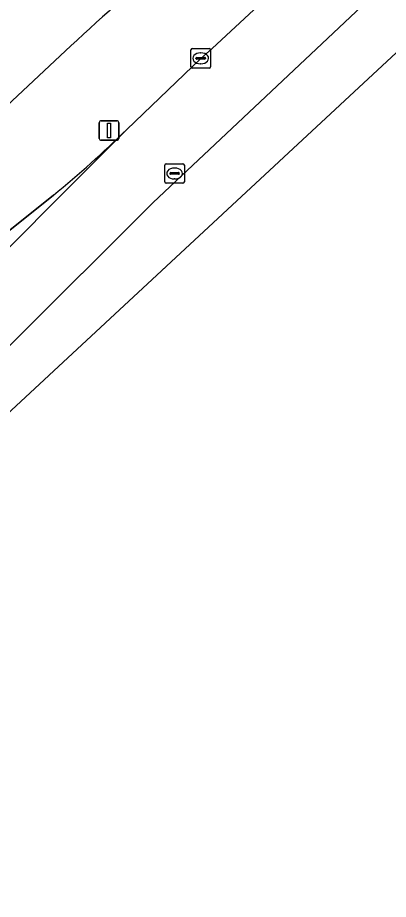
# Model space of a CAD drawing. Extents: x 157320 to 158835, y 386650 to 388491.
# Drawn here: x 158433 to 158451.9, y 386922 to 386967 of the extents above; entities that cross this region are included whole.
import ezdxf

# ---------------------------------------------------------------- set-up
doc = ezdxf.new("R2010")
doc.units = 0
for name, color, linetype in [('IMGEO_Berm_groen', 7, 'Continuous'), ('IMGEO_Kolk', 7, 'Continuous'), ('IMGEO_Lichtmast', 7, 'Continuous'), ('IMGEO_Rijbaan_lokaal_open', 7, 'Continuous'), ('IMGEO_Rijbaan_regionaal_gesloten', 7, 'Continuous'), ('IMGEO_Rioolput', 7, 'Continuous')]:
    doc.layers.add(name, color=color, linetype=linetype)

msp = doc.modelspace()

# ---------------------------------------------------------------- linework, layer by layer
at = {"layer": 'IMGEO_Berm_groen'}
for points in [[(158438.576, 386961.299), (158442.338, 386964.923), (158442.922, 386965.435), (158456.859, 386978.385), (158457.749, 386979.2), (158457.955, 386979.362), (158456.692, 386980.854), (158446.879, 386974.353), (158446.72, 386974.246)], [(158435.723, 386965.557), (158429.701, 386959.938), (158424.452, 386955.073), (158421.373, 386952.511), (158414.619, 386947.344), (158405.697, 386940.597), (158401.769, 386937.472)], [(158427.982, 386952.457), (158434.833, 386957.941)]]:
    msp.add_lwpolyline(points, dxfattribs=at)
for centre, radius, start, end in [((158490.39, 386907.672), 79.619, 123.26364, 133.36262), ((158397.255, 387003.592), 59.128, 309.45951, 314.33368)]:
    msp.add_arc(centre, radius, start, end, dxfattribs=at)
at = {"layer": 'IMGEO_Kolk'}
for p, q in [((158441.836, 386964.499), (158441.836, 386965.351)), ((158441.911, 386965.425), (158442.763, 386965.425)), ((158442.324, 386965.205), (158442.349, 386965.205)), ((158442.837, 386965.351), (158442.837, 386964.499)), ((158442.095, 386964.919), (158442.095, 386964.931)), ((158442.533, 386964.882), (158442.135, 386964.882)), ((158442.138, 386964.968), (158442.536, 386964.968)), ((158442.579, 386964.931), (158442.579, 386964.919)), ((158442.763, 386964.425), (158441.911, 386964.425)), ((158442.347, 386964.645), (158442.322, 386964.645))]:
    msp.add_line(p, q, dxfattribs=at)
for points in [[(158441.836, 386964.499), (158441.836, 386965.351)], [(158441.911, 386965.425), (158442.763, 386965.425)], [(158442.837, 386965.351), (158442.837, 386964.499)], [(158442.763, 386964.425), (158441.911, 386964.425)]]:
    msp.add_lwpolyline(points, dxfattribs=at)
for centre, radius, start, end in [((158441.913, 386965.349), 0.0765, 91.552, 178.448), ((158441.913, 386965.349), 0.0765, 91.552, 178.448), ((158442.761, 386965.349), 0.0765, 1.552, 88.448), ((158442.761, 386965.349), 0.0765, 1.552, 88.448), ((158442.135, 386964.928), 0.0403, 85.8775, 175.7526), ((158442.132, 386964.918), 0.0366, 178.938, 274.7102), ((158442.536, 386964.925), 0.043, 264.8664, 352.4533), ((158442.54, 386964.93), 0.0386, 1.7309, 96.639), ((158441.913, 386964.501), 0.0765, 181.552, 268.448), ((158441.913, 386964.501), 0.0765, 181.552, 268.448), ((158442.761, 386964.501), 0.0765, 271.552, 358.448), ((158442.761, 386964.501), 0.0765, 271.552, 358.448)]:
    msp.add_arc(centre, radius, start, end, dxfattribs=at)
for centre, major_axis, ratio, start_param, end_param in [((158442.323, 386964.925), (-0.387, 0.002), 0.722429, 4.712389, 7.853982), ((158442.348, 386964.925), (-0.39, 0.002), 0.717154, 1.570796, 4.712389)]:
    msp.add_ellipse(centre, major_axis=major_axis, ratio=ratio, start_param=start_param, end_param=end_param, dxfattribs=at)
at = {"layer": 'IMGEO_Lichtmast'}
for p, q in [((158437.166, 386960.84), (158437.166, 386961.64)), ((158437.166, 386961.64), (158437.166, 386960.84)), ((158437.266, 386961.74), (158438.056, 386961.74)), ((158438.056, 386961.74), (158437.266, 386961.74)), ((158438.156, 386961.64), (158438.156, 386960.84)), ((158438.156, 386960.84), (158438.156, 386961.64)), ((158438.056, 386960.74), (158437.266, 386960.74)), ((158437.266, 386960.74), (158438.056, 386960.74))]:
    msp.add_line(p, q, dxfattribs=at)
msp.add_lwpolyline([(158437.586, 386961.615), (158437.736, 386961.615), (158437.736, 386960.865), (158437.586, 386960.865), (158437.586, 386961.615)], dxfattribs=at)
for centre, start, end in [((158437.266, 386961.64), 90, 180), ((158437.266, 386961.64), 90, 180), ((158438.056, 386961.64), 0, 90), ((158438.056, 386961.64), 360, 90), ((158437.266, 386960.84), 180, 270), ((158437.266, 386960.84), 180, 270), ((158438.056, 386960.84), 270, 0), ((158438.056, 386960.84), 270, 0)]:
    msp.add_arc(centre, 0.1, start, end, dxfattribs=at)
at = {"layer": 'IMGEO_Rijbaan_lokaal_open'}
msp.add_lwpolyline([(158401.769, 386937.472), (158405.697, 386940.597), (158414.619, 386947.344), (158421.373, 386952.511), (158424.452, 386955.073), (158429.701, 386959.938), (158435.723, 386965.557)], dxfattribs=at)
msp.add_arc((158490.39, 386907.672), 79.619, 123.26364, 133.36262, dxfattribs=at)
at = {"layer": 'IMGEO_Rijbaan_regionaal_gesloten'}
for points in [[(158380.37, 386896.192), (158412.095, 386927.825), (158468.815, 386980.59), (158516.13, 387020.671), (158559.683, 387049.851), (158628.558, 387090.655)], [(158460.058, 386981.249), (158457.955, 386979.362), (158457.749, 386979.2), (158456.859, 386978.385), (158442.922, 386965.435), (158442.338, 386964.923), (158438.576, 386961.299), (158392.049, 386914.643), (158376.822, 386899.78), (158379.171, 386897.42), (158390.632, 386908.714), (158407.566, 386925.333), (158425.381, 386943.078), (158439.92, 386957.561), (158455.41, 386972.175), (158471.946, 386986.872), (158479.748, 386993.532), (158490.392, 387002.237), (158512.534, 387019.237), (158517.446, 387022.831), (158531.195, 387032.604), (158547.159, 387043.294), (158563.178, 387053.558), (158587.005, 387068.277)], [(158587.005, 387068.277), (158563.178, 387053.558), (158547.159, 387043.294), (158531.195, 387032.604), (158517.446, 387022.831), (158512.534, 387019.237), (158490.392, 387002.237), (158479.748, 386993.532), (158471.946, 386986.872), (158455.41, 386972.175), (158439.92, 386957.561), (158425.381, 386943.078), (158407.566, 386925.333), (158390.632, 386908.714), (158379.171, 386897.42), (158380.37, 386896.192)], [(158434.833, 386957.941), (158427.982, 386952.457), (158414.539, 386941.65), (158412.242, 386939.717), (158410.734, 386938.407), (158397.335, 386925.232), (158386.453, 386914.565), (158383.073, 386911.212), (158376.321, 386904.599), (158374.145, 386902.471), (158376.822, 386899.78), (158392.049, 386914.643), (158438.576, 386961.299)]]:
    msp.add_lwpolyline(points, dxfattribs=at)
msp.add_arc((158397.255, 387003.592), 59.128, 309.45951, 314.33368, dxfattribs=at)
at = {"layer": 'IMGEO_Rioolput'}
for p, q in [((158440.504, 386958.621), (158440.504, 386959.473)), ((158440.579, 386959.547), (158441.431, 386959.547)), ((158440.992, 386959.327), (158441.017, 386959.327)), ((158441.505, 386959.473), (158441.505, 386958.621)), ((158440.763, 386959.041), (158440.763, 386959.053)), ((158441.201, 386959.004), (158440.803, 386959.004)), ((158440.806, 386959.09), (158441.204, 386959.09)), ((158441.247, 386959.053), (158441.247, 386959.041)), ((158441.431, 386958.547), (158440.579, 386958.547)), ((158441.015, 386958.767), (158440.99, 386958.767))]:
    msp.add_line(p, q, dxfattribs=at)
for points in [[(158440.504, 386958.621), (158440.504, 386959.473)], [(158440.579, 386959.547), (158441.431, 386959.547)], [(158441.505, 386959.473), (158441.505, 386958.621)], [(158441.431, 386958.547), (158440.579, 386958.547)]]:
    msp.add_lwpolyline(points, dxfattribs=at)
for centre, radius, start, end in [((158440.581, 386959.471), 0.0765, 91.552, 178.448), ((158440.581, 386959.471), 0.0765, 91.552, 178.448), ((158441.429, 386959.471), 0.0765, 1.552, 88.448), ((158441.429, 386959.471), 0.0765, 1.552, 88.448), ((158440.803, 386959.05), 0.0403, 85.8775, 175.7526), ((158440.8, 386959.04), 0.0366, 178.938, 274.7102), ((158441.204, 386959.047), 0.043, 264.8664, 352.4533), ((158441.208, 386959.052), 0.0386, 1.7309, 96.639), ((158440.581, 386958.623), 0.0765, 181.552, 268.448), ((158440.581, 386958.623), 0.0765, 181.552, 268.448), ((158441.429, 386958.623), 0.0765, 271.552, 358.448), ((158441.429, 386958.623), 0.0765, 271.552, 358.448)]:
    msp.add_arc(centre, radius, start, end, dxfattribs=at)
for centre, major_axis, ratio, start_param, end_param in [((158440.991, 386959.047), (-0.387, 0.002), 0.722429, 4.712389, 7.853982), ((158441.016, 386959.047), (-0.39, 0.002), 0.717154, 1.570796, 4.712389)]:
    msp.add_ellipse(centre, major_axis=major_axis, ratio=ratio, start_param=start_param, end_param=end_param, dxfattribs=at)

doc.saveas('drawing.dxf')
